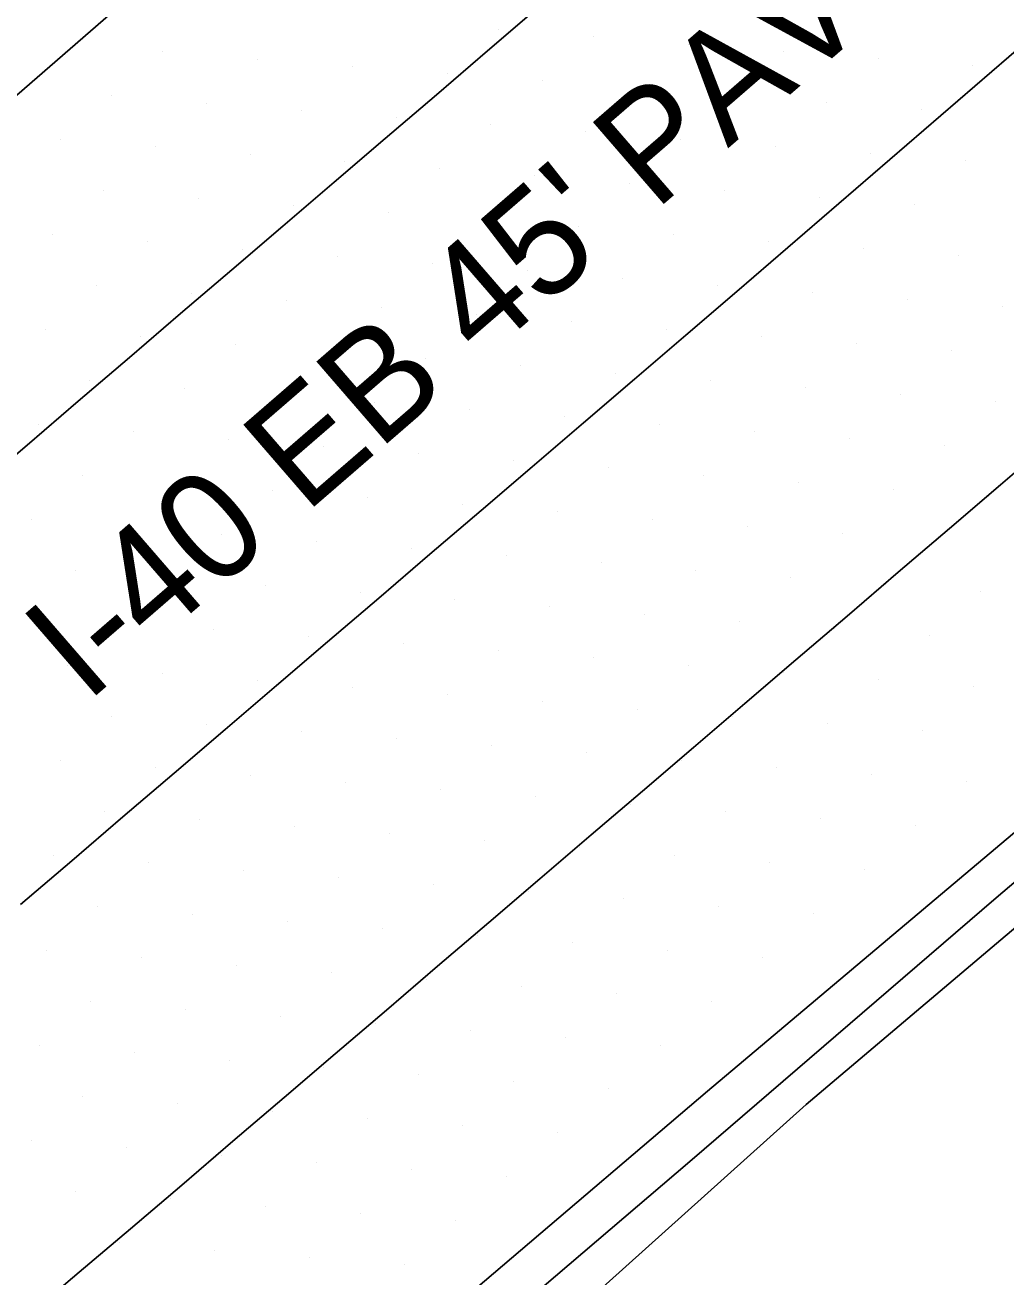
# Model space of a CAD drawing. Extents: x 1548934 to 1561348, y 809680 to 824075.
# Drawn here: x 1551721.49 to 1551757.91, y 810569.7 to 810616.17 of the extents above; entities that cross this region are included whole.
import ezdxf

# ---------------------------------------------------------------- set-up
doc = ezdxf.new("R2010")
doc.units = 0
for name, color, linetype in [('E_NCDOT_Vertical_Profile_Ground_Line', 7, 'Continuous'), ('Exist DTM Scan Elevation Point', 7, 'Continuous'), ('Exist Guardrail', 7, 'Continuous'), ('Exist Roads EOP Text', 7, 'Continuous'), ('P_RDY_Terminator_Cell', 7, 'Continuous'), ('PH Exist DTM Breakline', 7, 'Continuous')]:
    doc.layers.add(name, color=color, linetype=linetype)

msp = doc.modelspace()

# ---------------------------------------------------------------- linework, layer by layer
at = {"layer": 'E_NCDOT_Vertical_Profile_Ground_Line'}
for points in [[(1551626.097, 810533.004), (1551648.898, 810552.5), (1551671.875, 810571.791), (1551694.667, 810591.296), (1551717.688, 810610.535), (1551740.33, 810630.215), (1551762.82, 810650.073)], [(1551472.114, 810348.455), (1551474.033, 810349.864), (1551485.635, 810359.04), (1551508.804, 810378.107), (1551532.171, 810396.944), (1551555.367, 810415.98), (1551578.48, 810435.112), (1551601.469, 810454.389), (1551624.767, 810473.305), (1551647.833, 810492.493), (1551655.173, 810499.148), (1551678.162, 810518.425), (1551701.203, 810537.641), (1551723.995, 810557.146), (1551746.83, 810576.602), (1551761.526, 810588.983)]]:
    msp.add_lwpolyline(points, dxfattribs=at)
at = {"layer": 'Exist DTM Scan Elevation Point'}
for p, q in [((1551739.061, 810615.999), (1551739.061, 810615.999)), ((1551742.586, 810615.731), (1551742.586, 810615.731)), ((1551746.111, 810615.463), (1551746.111, 810615.463)), ((1551749.636, 810615.195), (1551749.636, 810615.195)), ((1551726.591, 810615.174), (1551726.591, 810615.174)), ((1551730.115, 810614.906), (1551730.115, 810614.906)), ((1551753.161, 810614.927), (1551753.161, 810614.927)), ((1551733.64, 810614.638), (1551733.64, 810614.638)), ((1551737.165, 810614.37), (1551737.165, 810614.37)), ((1551756.686, 810614.66), (1551756.686, 810614.66)), ((1551740.69, 810614.102), (1551740.69, 810614.102)), ((1551744.215, 810613.834), (1551744.215, 810613.834)), ((1551724.695, 810613.545), (1551724.695, 810613.545)), ((1551747.74, 810613.566), (1551747.74, 810613.566)), ((1551728.219, 810613.277), (1551728.219, 810613.277)), ((1551731.744, 810613.009), (1551731.744, 810613.009)), ((1551751.265, 810613.298), (1551751.265, 810613.298)), ((1551754.79, 810613.031), (1551754.79, 810613.031)), ((1551735.268, 810612.741), (1551735.268, 810612.741)), ((1551738.793, 810612.473), (1551738.793, 810612.473)), ((1551742.318, 810612.205), (1551742.318, 810612.205)), ((1551745.843, 810611.937), (1551745.843, 810611.937)), ((1551722.798, 810611.916), (1551722.798, 810611.916)), ((1551726.323, 810611.648), (1551726.323, 810611.648)), ((1551749.369, 810611.67), (1551749.369, 810611.67)), ((1551729.847, 810611.38), (1551729.847, 810611.38)), ((1551733.372, 810611.112), (1551733.372, 810611.112)), ((1551752.894, 810611.402), (1551752.894, 810611.402)), ((1551756.419, 810611.134), (1551756.419, 810611.134)), ((1551736.897, 810610.844), (1551736.897, 810610.844)), ((1551740.422, 810610.576), (1551740.422, 810610.576)), ((1551743.947, 810610.308), (1551743.947, 810610.308)), ((1551724.426, 810610.019), (1551724.426, 810610.019)), ((1551727.951, 810609.751), (1551727.951, 810609.751)), ((1551747.472, 810610.041), (1551747.472, 810610.041)), ((1551750.997, 810609.773), (1551750.997, 810609.773)), ((1551731.476, 810609.483), (1551731.476, 810609.483)), ((1551735, 810609.215), (1551735, 810609.215)), ((1551754.522, 810609.505), (1551754.522, 810609.505)), ((1551738.526, 810608.947), (1551738.526, 810608.947)), ((1551722.53, 810608.39), (1551722.53, 810608.39)), ((1551742.051, 810608.679), (1551742.051, 810608.679)), ((1551745.576, 810608.412), (1551745.576, 810608.412)), ((1551726.055, 810608.122), (1551726.055, 810608.122)), ((1551729.579, 810607.854), (1551729.579, 810607.854)), ((1551749.101, 810608.144), (1551749.101, 810608.144)), ((1551752.626, 810607.876), (1551752.626, 810607.876)), ((1551733.104, 810607.586), (1551733.104, 810607.586)), ((1551736.629, 810607.318), (1551736.629, 810607.318)), ((1551756.151, 810607.609), (1551756.151, 810607.609)), ((1551740.154, 810607.05), (1551740.154, 810607.05)), ((1551724.158, 810606.493), (1551724.158, 810606.493)), ((1551743.679, 810606.783), (1551743.679, 810606.783)), ((1551747.204, 810606.515), (1551747.204, 810606.515)), ((1551727.683, 810606.225), (1551727.683, 810606.225)), ((1551731.208, 810605.957), (1551731.208, 810605.957)), ((1551750.73, 810606.247), (1551750.73, 810606.247)), ((1551754.255, 810605.98), (1551754.255, 810605.98)), ((1551734.733, 810605.689), (1551734.733, 810605.689)), ((1551757.78, 810605.712), (1551757.78, 810605.712)), ((1551738.258, 810605.422), (1551738.258, 810605.422)), ((1551741.783, 810605.154), (1551741.783, 810605.154)), ((1551722.262, 810604.864), (1551722.262, 810604.864)), ((1551725.787, 810604.596), (1551725.787, 810604.596)), ((1551745.308, 810604.886), (1551745.308, 810604.886)), ((1551748.833, 810604.619), (1551748.833, 810604.619)), ((1551729.311, 810604.328), (1551729.311, 810604.328)), ((1551732.836, 810604.06), (1551732.836, 810604.06)), ((1551752.359, 810604.351), (1551752.359, 810604.351)), ((1551755.884, 810604.083), (1551755.884, 810604.083)), ((1551736.361, 810603.793), (1551736.361, 810603.793)), ((1551739.887, 810603.525), (1551739.887, 810603.525)), ((1551743.412, 810603.257), (1551743.412, 810603.257)), ((1551723.89, 810602.967), (1551723.89, 810602.967)), ((1551727.415, 810602.699), (1551727.415, 810602.699)), ((1551746.937, 810602.99), (1551746.937, 810602.99)), ((1551750.462, 810602.722), (1551750.462, 810602.722)), ((1551730.94, 810602.431), (1551730.94, 810602.431)), ((1551753.987, 810602.454), (1551753.987, 810602.454)), ((1551757.513, 810602.187), (1551757.513, 810602.187)), ((1551734.465, 810602.164), (1551734.465, 810602.164)), ((1551737.99, 810601.896), (1551737.99, 810601.896)), ((1551721.994, 810601.338), (1551721.994, 810601.338)), ((1551741.515, 810601.628), (1551741.515, 810601.628)), ((1551745.041, 810601.361), (1551745.041, 810601.361)), ((1551725.519, 810601.07), (1551725.519, 810601.07)), ((1551729.044, 810600.802), (1551729.044, 810600.802)), ((1551748.566, 810601.093), (1551748.566, 810601.093)), ((1551752.091, 810600.826), (1551752.091, 810600.826)), ((1551732.569, 810600.535), (1551732.569, 810600.535)), ((1551755.616, 810600.558), (1551755.616, 810600.558)), ((1551736.094, 810600.267), (1551736.094, 810600.267)), ((1551739.619, 810599.999), (1551739.619, 810599.999)), ((1551723.622, 810599.441), (1551723.622, 810599.441)), ((1551743.144, 810599.732), (1551743.144, 810599.732)), ((1551746.669, 810599.464), (1551746.669, 810599.464)), ((1551727.147, 810599.174), (1551727.147, 810599.174)), ((1551750.195, 810599.197), (1551750.195, 810599.197)), ((1551753.72, 810598.929), (1551753.72, 810598.929)), ((1551730.672, 810598.906), (1551730.672, 810598.906)), ((1551734.197, 810598.638), (1551734.197, 810598.638)), ((1551757.245, 810598.662), (1551757.245, 810598.662)), ((1551737.722, 810598.37), (1551737.722, 810598.37)), ((1551741.248, 810598.103), (1551741.248, 810598.103)), ((1551721.726, 810597.813), (1551721.726, 810597.813)), ((1551725.251, 810597.545), (1551725.251, 810597.545)), ((1551744.773, 810597.835), (1551744.773, 810597.835)), ((1551748.298, 810597.568), (1551748.298, 810597.568)), ((1551728.776, 810597.277), (1551728.776, 810597.277)), ((1551751.824, 810597.3), (1551751.824, 810597.3)), ((1551732.301, 810597.009), (1551732.301, 810597.009)), ((1551735.826, 810596.741), (1551735.826, 810596.741)), ((1551755.349, 810597.033), (1551755.349, 810597.033)), ((1551739.351, 810596.474), (1551739.351, 810596.474)), ((1551742.877, 810596.206), (1551742.877, 810596.206)), ((1551723.355, 810595.916), (1551723.355, 810595.916)), ((1551746.402, 810595.939), (1551746.402, 810595.939)), ((1551749.927, 810595.671), (1551749.927, 810595.671)), ((1551726.88, 810595.648), (1551726.88, 810595.648)), ((1551730.405, 810595.38), (1551730.405, 810595.38)), ((1551753.453, 810595.404), (1551753.453, 810595.404)), ((1551733.93, 810595.113), (1551733.93, 810595.113)), ((1551737.455, 810594.845), (1551737.455, 810594.845)), ((1551756.979, 810595.137), (1551756.979, 810595.137)), ((1551740.98, 810594.577), (1551740.98, 810594.577)), ((1551744.506, 810594.31), (1551744.506, 810594.31)), ((1551724.983, 810594.019), (1551724.983, 810594.019)), ((1551748.031, 810594.042), (1551748.031, 810594.042)), ((1551728.508, 810593.751), (1551728.508, 810593.751)), ((1551732.033, 810593.484), (1551732.033, 810593.484)), ((1551751.556, 810593.775), (1551751.556, 810593.775)), ((1551755.082, 810593.508), (1551755.082, 810593.508)), ((1551735.559, 810593.216), (1551735.559, 810593.216)), ((1551739.084, 810592.948), (1551739.084, 810592.948)), ((1551742.609, 810592.681), (1551742.609, 810592.681)), ((1551723.087, 810592.39), (1551723.087, 810592.39)), ((1551726.612, 810592.122), (1551726.612, 810592.122)), ((1551746.135, 810592.413), (1551746.135, 810592.413)), ((1551749.66, 810592.146), (1551749.66, 810592.146)), ((1551730.137, 810591.855), (1551730.137, 810591.855)), ((1551733.662, 810591.587), (1551733.662, 810591.587)), ((1551753.186, 810591.879), (1551753.186, 810591.879)), ((1551756.712, 810591.612), (1551756.712, 810591.612)), ((1551737.188, 810591.32), (1551737.188, 810591.32)), ((1551740.713, 810591.052), (1551740.713, 810591.052)), ((1551744.238, 810590.784), (1551744.238, 810590.784)), ((1551724.716, 810590.494), (1551724.716, 810590.494)), ((1551728.241, 810590.226), (1551728.241, 810590.226)), ((1551747.764, 810590.517), (1551747.764, 810590.517)), ((1551751.289, 810590.25), (1551751.289, 810590.25)), ((1551731.766, 810589.958), (1551731.766, 810589.958)), ((1551735.291, 810589.691), (1551735.291, 810589.691)), ((1551754.815, 810589.983), (1551754.815, 810589.983)), ((1551738.816, 810589.423), (1551738.816, 810589.423)), ((1551722.819, 810588.865), (1551722.819, 810588.865)), ((1551742.342, 810589.156), (1551742.342, 810589.156)), ((1551745.867, 810588.888), (1551745.867, 810588.888)), ((1551726.344, 810588.597), (1551726.344, 810588.597)), ((1551729.87, 810588.329), (1551729.87, 810588.329)), ((1551749.393, 810588.621), (1551749.393, 810588.621)), ((1551752.919, 810588.354), (1551752.919, 810588.354)), ((1551733.395, 810588.062), (1551733.395, 810588.062)), ((1551736.92, 810587.794), (1551736.92, 810587.794)), ((1551756.445, 810588.087), (1551756.445, 810588.087)), ((1551740.445, 810587.527), (1551740.445, 810587.527)), ((1551724.448, 810586.968), (1551724.448, 810586.968)), ((1551743.971, 810587.259), (1551743.971, 810587.259)), ((1551747.497, 810586.992), (1551747.497, 810586.992)), ((1551727.973, 810586.7), (1551727.973, 810586.7)), ((1551731.498, 810586.433), (1551731.498, 810586.433)), ((1551751.022, 810586.725), (1551751.022, 810586.725)), ((1551754.548, 810586.458), (1551754.548, 810586.458)), ((1551735.024, 810586.165), (1551735.024, 810586.165)), ((1551738.549, 810585.898), (1551738.549, 810585.898)), ((1551742.074, 810585.63), (1551742.074, 810585.63)), ((1551722.551, 810585.339), (1551722.551, 810585.339)), ((1551726.077, 810585.072), (1551726.077, 810585.072)), ((1551745.6, 810585.363), (1551745.6, 810585.363)), ((1551749.126, 810585.096), (1551749.126, 810585.096)), ((1551729.602, 810584.804), (1551729.602, 810584.804)), ((1551733.127, 810584.536), (1551733.127, 810584.536)), ((1551752.652, 810584.829), (1551752.652, 810584.829)), ((1551736.653, 810584.269), (1551736.653, 810584.269)), ((1551740.178, 810584.001), (1551740.178, 810584.001)), ((1551743.704, 810583.734), (1551743.704, 810583.734)), ((1551724.18, 810583.442), (1551724.18, 810583.442)), ((1551727.706, 810583.175), (1551727.706, 810583.175)), ((1551747.23, 810583.467), (1551747.23, 810583.467)), ((1551750.756, 810583.2), (1551750.756, 810583.2)), ((1551731.231, 810582.907), (1551731.231, 810582.907)), ((1551734.756, 810582.64), (1551734.756, 810582.64)), ((1551738.282, 810582.372), (1551738.282, 810582.372)), ((1551722.284, 810581.813), (1551722.284, 810581.813)), ((1551741.807, 810582.105), (1551741.807, 810582.105)), ((1551745.333, 810581.838), (1551745.333, 810581.838)), ((1551725.809, 810581.546), (1551725.809, 810581.546)), ((1551729.335, 810581.278), (1551729.335, 810581.278)), ((1551748.859, 810581.571), (1551748.859, 810581.571)), ((1551732.86, 810581.011), (1551732.86, 810581.011)), ((1551736.385, 810580.743), (1551736.385, 810580.743)), ((1551739.911, 810580.476), (1551739.911, 810580.476)), ((1551723.913, 810579.917), (1551723.913, 810579.917)), ((1551743.437, 810580.209), (1551743.437, 810580.209)), ((1551746.963, 810579.942), (1551746.963, 810579.942)), ((1551727.438, 810579.649), (1551727.438, 810579.649)), ((1551730.964, 810579.382), (1551730.964, 810579.382)), ((1551734.489, 810579.114), (1551734.489, 810579.114)), ((1551738.015, 810578.847), (1551738.015, 810578.847)), ((1551741.541, 810578.58), (1551741.541, 810578.58)), ((1551722.016, 810578.288), (1551722.016, 810578.288)), ((1551725.542, 810578.02), (1551725.542, 810578.02)), ((1551745.067, 810578.313), (1551745.067, 810578.313)), ((1551729.067, 810577.753), (1551729.067, 810577.753)), ((1551732.593, 810577.486), (1551732.593, 810577.486)), ((1551736.118, 810577.218), (1551736.118, 810577.218)), ((1551739.644, 810576.951), (1551739.644, 810576.951)), ((1551743.17, 810576.684), (1551743.17, 810576.684)), ((1551723.645, 810576.392), (1551723.645, 810576.392)), ((1551727.171, 810576.124), (1551727.171, 810576.124)), ((1551730.696, 810575.856), (1551730.696, 810575.856)), ((1551734.222, 810575.59), (1551734.222, 810575.59)), ((1551737.748, 810575.322), (1551737.748, 810575.322)), ((1551721.749, 810574.763), (1551721.749, 810574.763)), ((1551741.274, 810575.056), (1551741.274, 810575.056)), ((1551725.274, 810574.495), (1551725.274, 810574.495)), ((1551728.8, 810574.227), (1551728.8, 810574.227)), ((1551732.325, 810573.96), (1551732.325, 810573.96)), ((1551735.851, 810573.694), (1551735.851, 810573.694)), ((1551739.377, 810573.427), (1551739.377, 810573.427)), ((1551723.378, 810572.867), (1551723.378, 810572.867)), ((1551726.903, 810572.599), (1551726.903, 810572.599)), ((1551730.429, 810572.332), (1551730.429, 810572.332)), ((1551733.955, 810572.065), (1551733.955, 810572.065)), ((1551737.481, 810571.798), (1551737.481, 810571.798)), ((1551725.007, 810570.97), (1551725.007, 810570.97)), ((1551728.533, 810570.703), (1551728.533, 810570.703)), ((1551732.059, 810570.436), (1551732.059, 810570.436)), ((1551735.585, 810570.169), (1551735.585, 810570.169))]:
    msp.add_line(p, q, dxfattribs=at)
at = {"layer": 'Exist Guardrail'}
msp.add_lwpolyline([(1551836.949, 810652.511), (1551825.603, 810642.663), (1551814.304, 810632.795), (1551803.028, 810622.9), (1551791.698, 810613.068), (1551780.38, 810603.222), (1551768.967, 810593.489), (1551757.545, 810583.774), (1551746.18, 810573.984), (1551734.763, 810564.256), (1551723.343, 810554.532), (1551711.83, 810544.916), (1551700.382, 810535.225), (1551688.895, 810525.579), (1551677.458, 810515.875), (1551665.987, 810506.209), (1551654.561, 810496.492), (1551643.261, 810486.626), (1551631.944, 810476.779)], dxfattribs=at)
at = {"layer": 'P_RDY_Terminator_Cell'}
for points in [[(1551719.67, 810598.959), (1551721.569, 810600.584), (1551723.468, 810602.21), (1551725.368, 810603.835), (1551727.267, 810605.461), (1551729.166, 810607.087), (1551731.066, 810608.712), (1551732.965, 810610.338), (1551734.864, 810611.963), (1551736.764, 810613.589), (1551738.663, 810615.215), (1551740.562, 810616.84)], [(1551721.328, 810583.526), (1551723.227, 810585.151), (1551725.127, 810586.777), (1551727.026, 810588.402), (1551728.925, 810590.028), (1551730.825, 810591.653), (1551732.724, 810593.279), (1551734.624, 810594.904), (1551736.523, 810596.53), (1551738.422, 810598.155), (1551740.322, 810599.781), (1551742.221, 810601.406), (1551744.121, 810603.032), (1551746.02, 810604.657), (1551747.919, 810606.283), (1551749.812, 810607.916), (1551751.705, 810609.549), (1551753.597, 810611.183), (1551755.49, 810612.816), (1551757.383, 810614.45), (1551759.275, 810616.083)], [(1551759.611, 810600.736), (1551757.711, 810599.111), (1551755.811, 810597.486), (1551753.911, 810595.862), (1551752.011, 810594.237), (1551750.111, 810592.612), (1551748.211, 810590.987), (1551746.312, 810589.362), (1551744.412, 810587.737), (1551742.512, 810586.112), (1551740.612, 810584.487), (1551738.712, 810582.862), (1551736.812, 810581.237), (1551734.912, 810579.612), (1551733.012, 810577.987), (1551731.112, 810576.363), (1551729.212, 810574.738), (1551727.312, 810573.113), (1551725.411, 810571.49), (1551723.502, 810569.875), (1551721.593, 810568.261)]]:
    msp.add_lwpolyline(points, dxfattribs=at)
at = {"layer": 'PH Exist DTM Breakline'}
msp.add_lwpolyline([(1551677.801, 810514.194), (1551704.79, 810536.607), (1551714.693, 810544.806), (1551726.302, 810555.137), (1551738.567, 810565.39), (1551750.489, 810576.102), (1551765.337, 810588.667), (1551783.916, 810604.356), (1551801.937, 810619.218), (1551816.595, 810631.939), (1551830.654, 810643.324), (1551833.236, 810645.338)], dxfattribs=at)

# ---------------------------------------------------------------- texts
at = {"layer": 'Exist Roads EOP Text'}
msp.add_text("I-40 EB 45' PAVED", height=4.02, rotation=40.88, dxfattribs=at).set_placement((1551723.764, 810590.969))

doc.saveas('drawing.dxf')
